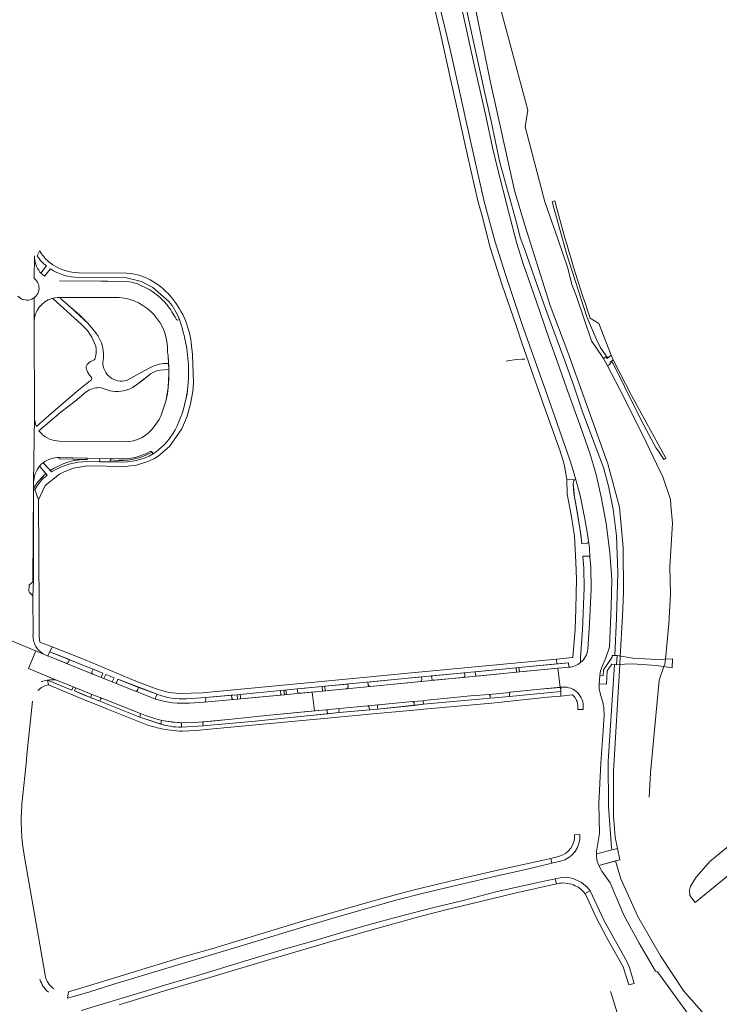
# Model space of a CAD drawing. Header units: metres. Extents: x 209813 to 223847, y 571801 to 587119.
# Tile 572 of 656: x 216511 to 216730, y 586275 to 586583. Entities that reach past the tile are written whole.
import ezdxf

# ---------------------------------------------------------------- set-up
doc = ezdxf.new("R2010")
doc.units = ezdxf.units.M
for name, color, linetype, lineweight in [('B-RO-GK-BESCHOEIING-G', 8, 'GK-BESCHOEIING', 0), ('B-RO-GR-BEPLANTING_CULTUUR_HEESTERS-GV', 8, 'Continuous', 0), ('B-RO-GR-GROENVOORZIENING-GV', 8, 'Continuous', 0), ('B-RO-GR-HAAG-GV', 8, 'Continuous', 0), ('B-RO-KW-KUNSTWERK_DEK-GV', 8, 'Continuous', 0), ('B-RO-OG-TERREIN_CULTUURSCHEIDING-GV', 8, 'Continuous', 0), ('B-RO-OG-WEG-GV', 8, 'Continuous', 0), ('B-RO-VH-VERHARDING_HALFVERHARDING-GV', 8, 'Continuous', 0), ('B-RO-VH-VERHARDING_STRAATBAKSTEEN-GV', 8, 'Continuous', 0), ('B-RO-VH-VERHARDING_TEGEL-GV', 8, 'Continuous', 0)]:
    doc.layers.add(name, color=color, linetype=linetype, lineweight=lineweight)
doc.linetypes.add('GK-BESCHOEIING', pattern='A,30,-5,[1,NLCS.shx,S=1,R=0,X=0,Y=0],-5', length=40)

msp = doc.modelspace()

# ---------------------------------------------------------------- linework, layer by layer
at = {"layer": 'B-RO-GK-BESCHOEIING-G', "flags": 128}
for points in [[(216641.38, 586644.756), (216644.354, 586630.686), (216657.872, 586563.855), (216665.449, 586529.485), (216668.672, 586518.662), (216676.653, 586493.521), (216682.226, 586478.934), (216694.73, 586443.936), (216698.301, 586430.418), (216699.469, 586417.768), (216699.539, 586403.753), (216699.307, 586396.321), (216698.575, 586383.817)], [(216661.061, 586591.566), (216660.902, 586590.486), (216660.326, 586589.722), (216669.684, 586554.655), (216668.779, 586549.425), (216675.029, 586526.001), (216679, 586514.42), (216682.216, 586505.194), (216683.44, 586500.095), (216684.805, 586496.686), (216689.547, 586482.46), (216692.937, 586477.597), (216693.313, 586476.925)], [(216667.873, 586476.702), (216666.054, 586476.634), (216663.381, 586476.171)], [(216668.774, 586476.736), (216667.873, 586476.702)], [(216693.313, 586476.925), (216694.596, 586474.632)], [(216663.381, 586476.171), (216662.848, 586476.079)], [(216694.596, 586474.632), (216699.733, 586464.861), (216706.606, 586451.017), (216710.033, 586443.723)], [(216710.033, 586443.723), (216711.937, 586439.898), (216714.301, 586432.793), (216714.442, 586431.013)], [(216714.442, 586431.013), (216714.887, 586425.393), (216714.109, 586411.736), (216714.271, 586403.188), (216713.763, 586393.946), (216712.683, 586382.841)], [(216698.421, 586381.181), (216696.464, 586347.772), (216696.445, 586333.579), (216696.978, 586327.121), (216697.73, 586323.609)], [(216698.575, 586383.817), (216698.421, 586381.181)], [(216712.683, 586382.841), (216712.503, 586381.234), (216712.25, 586380.521)], [(216712.25, 586380.521), (216710.75, 586376.301), (216707.986, 586347.271), (216707.586, 586339.603)], [(216695.528, 586278.841), (216696.028, 586277.241)], [(216696.028, 586277.241), (216696.036, 586277.217)], [(216696.036, 586277.217), (216697.626, 586272.132)]]:
    msp.add_lwpolyline(points, dxfattribs=at)
at = {"layer": 'B-RO-GR-BEPLANTING_CULTUUR_HEESTERS-GV', "flags": 128}
for points in [[(216518.043, 586444.328), (216520.29, 586441.863), (216521.293, 586442.509), (216524.253, 586443.998), (216525.742, 586444.494), (216527.294, 586444.878), (216529.358, 586445.198), (216531.843, 586445.29), (216523.084, 586445.545), (216523.126, 586445.999)], [(216515.07, 586435.956), (216515.165, 586436.475), (216515.613, 586437.275), (216516.397, 586438.315), (216518.045, 586440.108), (216518.873, 586440.931), (216516.873, 586443.216)], [(216515.074, 586438.111), (216515.07, 586435.956)]]:
    msp.add_lwpolyline(points, dxfattribs=at)
at = {"layer": 'B-RO-GR-BEPLANTING_CULTUUR_HEESTERS-GV'}
msp.add_lwpolyline([(216516.873, 586443.216, 0.158815), (216515.074, 586438.111)], format="xyb", dxfattribs=at)
at = {"layer": 'B-RO-GR-GROENVOORZIENING-GV', "flags": 128}
for points in [[(216678.109, 586526.246), (216677.267, 586525.987), (216681.716, 586509.794), (216688.077, 586490.028), (216691.016, 586483.065), (216692.329, 586480.445), (216694.192, 586477.768), (216694.71, 586477.199), (216695.73, 586478.018), (216691.901, 586487.932)], [(216529.929, 586487.69), (216521.17, 586495.63), (216520.736, 586495.728)], [(216541.789, 586496.068), (216523.623, 586496.052), (216523.623, 586495.651), (216524.17, 586495.072), (216529.47, 586490.504), (216531.991, 586487.959), (216534.502, 586484.985)], [(216691.901, 586487.932), (216689.195, 586489.533)], [(216515.256, 586488.504), (216515.339, 586458.682)], [(216556.387, 586475.398), (216557.305, 586475.398), (216557.169, 586477.746), (216556.988, 586479.058)], [(216552.752, 586455.698), (216554.386, 586457.876), (216554.812, 586458.851), (216556.409, 586463.643), (216556.911, 586465.943), (216557.162, 586467.843), (216557.365, 586472.244), (216557.366, 586473.516), (216554.638, 586473.248)], [(216551.269, 586471.856), (216548.785, 586469.847), (216546.824, 586468.439), (216545.953, 586467.835), (216545.31, 586467.491), (216544.867, 586467.326)], [(216528.641, 586466.697), (216532.876, 586470.063)], [(216515.937, 586455.697), (216519.739, 586459.056), (216528.641, 586466.697)], [(216531.533, 586466.552), (216528.037, 586463.63), (216523.58, 586460.176), (216516.707, 586454.276), (216517.376, 586453.543)], [(216535.411, 586445.681), (216531.842, 586445.764), (216531.843, 586445.29)], [(216531.843, 586445.29), (216529.358, 586445.198), (216527.294, 586444.878), (216525.742, 586444.494), (216524.253, 586443.998), (216521.293, 586442.509), (216520.29, 586441.863), (216520.675, 586441.441)], [(216541.644, 586445.072), (216539.03, 586445.215), (216538.985, 586444.616)], [(216513.634, 586405.797), (216513.6, 586404.094)], [(216514.812, 586402.438), (216514.989, 586407.325), (216514.839, 586407.326)]]:
    msp.add_lwpolyline(points, dxfattribs=at)
at = {"layer": 'B-RO-GR-GROENVOORZIENING-GV'}
for points in [[(216689.195, 586489.533, -0.0193287), (216678.109, 586526.246)], [(216520.736, 586495.728, 0.3248661), (216515.256, 586488.504)], [(216556.988, 586479.058, 0.3980567), (216541.789, 586496.068)], [(216534.504, 586480.766, 0.1371228), (216529.929, 586487.69)], [(216534.328, 586477.011, 0.1395527), (216534.504, 586480.766)], [(216531.5, 586474.429, -0.2363538), (216533.58, 586476.299)], [(216536.716, 586475.838, 0.4985132), (216544.136, 586470.059)], [(216538.056, 586467.106, 0.0849542), (216535.571, 586467.826)], [(216544.867, 586467.326, -0.1746917), (216538.056, 586467.106)], [(216515.339, 586458.682, 0.097984), (216515.937, 586455.697)], [(216515.422, 586435.947, -0.0987784), (216519.315, 586440.427)], [(216513.796, 586406.156, 0.2057181), (216513.634, 586405.797)], [(216514.839, 586407.326, -0.2070189), (216514.676, 586406.961)], [(216514.67, 586402.784, -0.1797544), (216514.812, 586402.438)]]:
    msp.add_lwpolyline(points, format="xyb", dxfattribs=at)
at = {"layer": 'B-RO-GR-GROENVOORZIENING-GV', "flags": 128}
msp.add_lwpolyline([(216594.132, 586371.779), (216593.996, 586373.183), (216593.359, 586373.122), (216593.495, 586371.717)], close=True, dxfattribs=at)
at = {"layer": 'B-RO-GR-HAAG-GV', "flags": 128}
for points in [[(216531.842, 586445.764), (216531.843, 586445.29), (216529.358, 586445.198), (216527.294, 586444.878), (216525.742, 586444.494), (216524.253, 586443.998), (216521.293, 586442.509), (216520.29, 586441.863), (216520.675, 586441.441)], [(216535.411, 586445.681), (216531.842, 586445.764)], [(216552.5, 586447.08), (216552.148, 586447.679)], [(216531.914, 586444.713), (216535.705, 586444.557), (216535.728, 586445.317)], [(216538.985, 586444.616), (216541.595, 586444.557)], [(216519.315, 586440.427), (216518.873, 586440.931), (216517.373, 586439.404), (216516.397, 586438.315), (216515.613, 586437.275), (216515.165, 586436.475), (216515.07, 586435.956)], [(216515.07, 586435.956), (216515.422, 586435.947)], [(216514.676, 586406.961), (216513.796, 586406.156)], [(216513.742, 586403.735), (216514.67, 586402.784)]]:
    msp.add_lwpolyline(points, dxfattribs=at)
at = {"layer": 'B-RO-GR-HAAG-GV'}
for points in [[(216541.595, 586444.557, 0.1438788), (216552.5, 586447.08)], [(216535.728, 586445.317, 0.374592), (216535.411, 586445.681)], [(216513.6, 586404.094, 0.2077796), (216513.742, 586403.735)]]:
    msp.add_lwpolyline(points, format="xyb", dxfattribs=at)
at = {"layer": 'B-RO-KW-KUNSTWERK_DEK-GV', "flags": 128}
msp.add_lwpolyline([(216697.618, 586383.971), (216697.427, 586381.139), (216702.394, 586381.349), (216709.88, 586380.911), (216714.783, 586380.105), (216714.96, 586382.935), (216709.993, 586382.73), (216702.494, 586383.18)], close=True, dxfattribs=at)
at = {"layer": 'B-RO-OG-TERREIN_CULTUURSCHEIDING-GV', "flags": 128}
for points in [[(216696.371, 586476.502), (216695.781, 586476.024), (216696.408, 586475.336), (216699.857, 586468.134), (216705.257, 586457.403), (216709.838, 586448.935), (216710.575, 586447.974), (216712.185, 586445.287), (216712.851, 586445.771), (216702.112, 586465.336)], [(216684.219, 586439.012), (216684.067, 586438.763), (216683.965, 586438.363), (216683.862, 586437.713), (216684.097, 586434.66), (216684.534, 586431.957), (216685.216, 586428.401), (216685.944, 586423.845), (216686.475, 586420.09), (216686.57, 586418.989), (216688.17, 586419.082), (216688.37, 586419.181), (216688.623, 586419.78), (216688.334, 586421.983), (216687.508, 586426.789), (216685.994, 586434.051), (216684.719, 586439.01), (216684.419, 586439.112)], [(216666.888, 586380.218), (216667.022, 586378.829), (216682.51, 586380.327), (216682.402, 586381.698), (216680.323, 586381.515)], [(216539.677, 586375.73), (216540.258, 586377.019), (216537.638, 586378.081), (216537.055, 586376.787)], [(216528.248, 586373.845), (216527.844, 586372.889), (216532.894, 586370.885), (216533.144, 586371.535), (216533.044, 586371.884)], [(216579.724, 586371.806), (216579.86, 586370.398), (216592.437, 586371.615), (216592.301, 586373.02)], [(216637.165, 586369.904), (216636.964, 586369.757), (216636.924, 586369.607), (216636.961, 586369.456), (216637.038, 586368.743), (216657.921, 586370.665), (216657.879, 586371.516), (216657.56, 586371.822), (216651.777, 586371.322)], [(216664.137, 586372.509), (216663.935, 586372.311), (216663.887, 586372.111), (216663.932, 586371.911), (216663.975, 586371.16), (216679.938, 586372.715), (216679.927, 586374.036), (216673.503, 586373.434)], [(216535.743, 586369.732), (216548.291, 586364.723), (216548.468, 586365.808), (216536.357, 586370.643), (216535.993, 586370.332)], [(216622.854, 586368.534), (216622.698, 586368.441), (216622.603, 586368.287), (216622.593, 586368.132), (216622.649, 586367.987), (216622.742, 586367.236), (216634.101, 586368.332), (216634.057, 586369.133), (216634.035, 586369.292), (216633.96, 586369.433), (216633.826, 586369.538), (216633.663, 586369.586)], [(216606.447, 586367.033), (216587.844, 586365.196), (216577.993, 586364.153), (216568.241, 586363.258), (216568.062, 586363.16), (216567.957, 586362.985), (216567.951, 586362.83), (216568.004, 586362.684), (216568.048, 586361.984), (216584.36, 586363.485), (216598.522, 586364.856), (216606.98, 586365.779), (216606.902, 586366.711), (216606.665, 586366.975)], [(216619.616, 586368.27), (216610.697, 586367.431), (216610.573, 586367.008), (216610.633, 586366.146), (216620.09, 586366.96), (216619.997, 586367.811)]]:
    msp.add_lwpolyline(points, close=True, dxfattribs=at)
for points in [[(216688.464, 586385.988), (216688.98, 586393.983), (216689.449, 586404.717), (216689.333, 586411.722), (216689.098, 586414.725), (216688.85, 586415.076), (216688.6, 586415.127), (216686.9, 586415.085), (216687.131, 586411.182), (216687.251, 586405.178), (216686.786, 586392.076), (216686.147, 586383.406), (216686.162, 586381.802)], [(216525.837, 586381.809), (216526.27, 586382.688), (216520.145, 586385.17), (216519.525, 586383.856), (216525.202, 586381.567)], [(216533.714, 586379.671), (216533.319, 586378.875)], [(216533.558, 586378.198), (216536.179, 586377.141), (216536.762, 586378.436), (216533.714, 586379.671)], [(216649.842, 586378.573), (216639.516, 586377.577), (216639.592, 586376.79)], [(216649.914, 586377.829), (216649.842, 586378.573)], [(216653.794, 586377.549), (216666.101, 586378.74), (216665.967, 586380.129), (216653.198, 586378.897), (216653.279, 586378.067)], [(216519.626, 586376.311), (216519.426, 586376.273), (216527.045, 586373.189), (216527.448, 586374.198)], [(216527.448, 586374.198), (216522.178, 586376.318)], [(216547.874, 586373.933), (216541.432, 586376.543), (216540.852, 586375.256), (216546.898, 586372.818)], [(216613.447, 586374.404), (216613.384, 586375.055), (216606.108, 586374.352), (216606.244, 586372.95)], [(216636.519, 586376.452), (216636.44, 586377.28), (216619.636, 586375.658), (216619.703, 586374.964)], [(216620.379, 586374.317), (216636.144, 586375.842)], [(216640.146, 586376.229), (216649.384, 586377.123)], [(216547.536, 586373.099), (216547.874, 586373.933)], [(216553.671, 586371.871), (216553.245, 586370.917)], [(216605.324, 586374.277), (216597.515, 586373.523), (216597.573, 586372.919)], [(216598.231, 586372.175), (216605.46, 586372.874), (216605.324, 586374.277)], [(216606.244, 586372.95), (216612.951, 586373.599)], [(216553.487, 586370.261), (216553.556, 586370.234)], [(216568.884, 586369.962), (216568.785, 586370.797), (216562.906, 586370.432)], [(216563.815, 586369.1), (216568.437, 586369.405)], [(216577.615, 586370.181), (216578.836, 586370.299), (216578.699, 586371.707), (216576.999, 586371.543), (216577.087, 586370.632)], [(216555.19, 586363.668), (216554.954, 586363.265), (216554.853, 586362.505), (216556.338, 586362.113), (216557.847, 586361.827)], [(216561.295, 586361.595), (216561.352, 586362.395), (216561.304, 586362.695), (216561.174, 586362.86), (216560.99, 586362.963), (216557.39, 586363.316), (216555.19, 586363.668)]]:
    msp.add_lwpolyline(points, dxfattribs=at)
at = {"layer": 'B-RO-OG-TERREIN_CULTUURSCHEIDING-GV'}
for points in [[(216686.162, 586381.802, 0.1903854), (216688.464, 586385.988)], [(216525.202, 586381.567, 0.3908063), (216525.837, 586381.809)], [(216533.319, 586378.875, 0.4369247), (216533.558, 586378.198)], [(216653.279, 586378.067, 0.3533332), (216653.794, 586377.549)], [(216522.178, 586376.318, 0.0858166), (216519.626, 586376.311)], [(216619.703, 586374.964, 0.4120314), (216620.379, 586374.317)], [(216636.144, 586375.842, 0.3618626), (216636.519, 586376.452)], [(216639.592, 586376.79, 0.3416759), (216640.146, 586376.229)], [(216649.384, 586377.123, 0.422775), (216649.914, 586377.829)], [(216562.906, 586370.432, -0.1114348), (216553.671, 586371.871)], [(216597.573, 586372.919, 0.3697499), (216598.231, 586372.175)], [(216612.951, 586373.599, 0.3880003), (216613.447, 586374.404)], [(216568.437, 586369.405, 0.416142), (216568.884, 586369.962)], [(216557.847, 586361.827, 0.0435405), (216561.295, 586361.595)]]:
    msp.add_lwpolyline(points, format="xyb", dxfattribs=at)
at = {"layer": 'B-RO-OG-WEG-GV', "flags": 128}
for points in [[(216648.365, 586589.305), (216650.39, 586580.311), (216652.684, 586569.811), (216655.169, 586558.807), (216656.645, 586552.425), (216658.661, 586543.031), (216660.183, 586536.498), (216663.619, 586522.974), (216666.223, 586512.918), (216668.25, 586506.625), (216670.567, 586499.826), (216673.479, 586491.367), (216676.409, 586482.772), (216678.961, 586475.783), (216681.798, 586467.74), (216686.224, 586455.372), (216689.061, 586447.279), (216691.067, 586440.598), (216692.712, 586433.171), (216694.152, 586425.348), (216695.274, 586416.228), (216695.955, 586407.816), (216695.736, 586399.365), (216695.202, 586386.566), (216694.057, 586383.277), (216692.867, 586380.6), (216692.39, 586379.216), (216692.167, 586377.746), (216693.204, 586377.673), (216693.32, 586379.548), (216696.073, 586383.519), (216696.086, 586383.966), (216696.881, 586383.969), (216697.384, 586395.641), (216697.836, 586409.99), (216697.348, 586421.451), (216696.315, 586429.769), (216694.917, 586436.992), (216693.299, 586442.867), (216689.926, 586451.918), (216686.698, 586460.618), (216684.007, 586468.359), (216681.218, 586476.251), (216676.161, 586490.029), (216672.601, 586499.911), (216668.602, 586511.226), (216667.299, 586514.864), (216666.073, 586519.501), (216660.923, 586538.253), (216658.168, 586551.187), (216656.692, 586557.681), (216652.597, 586576.606), (216649.778, 586589.598)], [(216733.017, 586324.848), (216726.607, 586319.473), (216722.289, 586314.637), (216720.516, 586311.773), (216720.277, 586310.593), (216720.336, 586308.905), (216722.01, 586306.701), (216736.847, 586318.777)], [(216744.641, 586254.68), (216728.94, 586267.146), (216718.48, 586278.954), (216711.143, 586290.012), (216704.032, 586302.294), (216698.707, 586314.088), (216697.044, 586319.673), (216691.845, 586318.259), (216691.932, 586318.038), (216692.784, 586316.468), (216695.399, 586312.833), (216699.81, 586302.557), (216704.532, 586293.951), (216709.641, 586285.184), (216710.258, 586285.013), (216724.637, 586265.171), (216728.913, 586260.631), (216733.418, 586256.754)]]:
    msp.add_lwpolyline(points, dxfattribs=at)
msp.add_lwpolyline([(216692.106, 586328.323), (216691.152, 586322.614), (216691.132, 586321.873), (216696.007, 586323.156), (216695.82, 586323.785), (216694.853, 586336.753), (216694.753, 586350.96), (216695.265, 586358.856), (216696.073, 586370.099), (216696.724, 586381.176), (216695.946, 586381.236), (216694.517, 586379.144), (216694.275, 586375.063), (216692.016, 586375.156), (216692.027, 586373.593), (216692.248, 586372.17), (216693.099, 586369.255), (216693.471, 586367.645), (216693.586, 586365.366), (216693.188, 586360.536), (216692.494, 586350.342), (216691.913, 586337.545)], close=True, dxfattribs=at)
at = {"layer": 'B-RO-VH-VERHARDING_HALFVERHARDING-GV', "flags": 128}
for points in [[(216522.63, 586496.051), (216521.85, 586495.977), (216521.082, 586495.824)], [(216534.502, 586484.985), (216531.991, 586487.959), (216526.73, 586492.948), (216524.17, 586495.072), (216523.623, 586495.651), (216523.623, 586496.052), (216522.63, 586496.051)], [(216551.255, 586473.902), (216544.136, 586470.059)], [(216554.638, 586473.248), (216557.366, 586473.516), (216557.305, 586475.398), (216556.387, 586475.398)], [(216544.867, 586467.326), (216545.31, 586467.491), (216545.953, 586467.835), (216547.662, 586468.992), (216549.51, 586470.455), (216551.269, 586471.856)], [(216532.876, 586470.063), (216528.641, 586466.697), (216519.739, 586459.056), (216515.937, 586455.697)], [(216516.707, 586454.276), (216523.58, 586460.176), (216528.037, 586463.63), (216531.533, 586466.552)]]:
    msp.add_lwpolyline(points, dxfattribs=at)
at = {"layer": 'B-RO-VH-VERHARDING_HALFVERHARDING-GV'}
for points in [[(216536.716, 586475.838, 0.222285), (216534.502, 586484.985)], [(216534.328, 586477.011, -0.2234657), (216533.58, 586476.299)], [(216531.5, 586474.429, 0.2023301), (216531.686, 586473.315)], [(216556.387, 586475.398, 0.1346004), (216551.255, 586473.902)], [(216531.686, 586473.315, 0.1027671), (216532.993, 586471.27)], [(216532.993, 586471.27, -0.5527979), (216532.876, 586470.063)], [(216551.269, 586471.856, -0.1442769), (216554.638, 586473.248)], [(216531.533, 586466.552, -0.1540194), (216535.571, 586467.826)]]:
    msp.add_lwpolyline(points, format="xyb", dxfattribs=at)
at = {"layer": 'B-RO-VH-VERHARDING_HALFVERHARDING-GV', "flags": 128}
msp.add_lwpolyline([(216714.96, 586382.935), (216709.993, 586382.73), (216702.494, 586383.18), (216697.618, 586383.971), (216697.427, 586381.139), (216702.394, 586381.349), (216709.88, 586380.911), (216714.783, 586380.105)], close=True, dxfattribs=at)
at = {"layer": 'B-RO-VH-VERHARDING_STRAATBAKSTEEN-GV', "flags": 128}
for points in [[(216515.297, 586509.102), (216515.283, 586502.014)], [(216517.357, 586503.686), (216517.047, 586504.013)], [(216551.706, 586498.221), (216551.395, 586498.453), (216547.544, 586500.283), (216546.227, 586500.706), (216545.075, 586500.935), (216538.172, 586501.114), (216536.146, 586501.186), (216523.158, 586501.24)], [(216515.271, 586496.011), (216515.256, 586488.504)], [(216521.082, 586495.824), (216521.85, 586495.977), (216522.63, 586496.051), (216522.954, 586496.058), (216541.789, 586496.068)], [(216556.752, 586493.8), (216556.502, 586494.089)], [(216560.646, 586489.115), (216560.186, 586488.997)], [(216556.988, 586479.058), (216557.169, 586477.746), (216557.366, 586474.095), (216557.314, 586470.344), (216557.162, 586467.843), (216556.66, 586464.643), (216556.409, 586463.643), (216554.812, 586458.851), (216554.386, 586457.876), (216552.752, 586455.698)], [(216562.607, 586463.832), (216562.81, 586464.539), (216563.212, 586467.139), (216563.364, 586469.389), (216563.465, 586470.69), (216563.516, 586472.89)], [(216515.339, 586458.682), (216515.074, 586438.111)], [(216517.376, 586453.543), (216516.707, 586454.276)], [(216543.58, 586450.881), (216523.074, 586451.101)], [(216523.126, 586445.999), (216535.411, 586445.681), (216541.769, 586445.564)], [(216516.873, 586443.216), (216516.93, 586443.29)], [(216514.839, 586407.326), (216515.07, 586435.956), (216515.074, 586438.111)], [(216514.869, 586390.731), (216514.812, 586402.438)], [(216498.498, 586392.521), (216518.635, 586384.222)], [(216515.725, 586385.422), (216513.456, 586379.945), (216522.178, 586376.318), (216528.248, 586373.845), (216533.044, 586371.884)], [(216533.558, 586378.198), (216519.525, 586383.856)], [(216546.898, 586372.818), (216533.558, 586378.198)], [(216664.137, 586372.509), (216673.503, 586373.434), (216679.792, 586374.023), (216679.035, 586379.991), (216602.247, 586372.563), (216602.913, 586366.676), (216606.447, 586367.033)], [(216546.898, 586372.818), (216553.487, 586370.261)], [(216553.245, 586370.917), (216553.671, 586371.871), (216547.874, 586373.933), (216547.536, 586373.099)], [(216602.247, 586372.563), (216577.615, 586370.181)], [(216637.165, 586369.904), (216651.777, 586371.322), (216657.56, 586371.822)], [(216536.357, 586370.643), (216548.468, 586365.808)], [(216568.437, 586369.405), (216577.615, 586370.181)], [(216577.087, 586370.632), (216576.999, 586371.543), (216568.785, 586370.797), (216568.884, 586369.962)], [(216622.854, 586368.534), (216633.663, 586369.586)], [(216555.19, 586363.668), (216558.54, 586363.165), (216562.44, 586362.913), (216564.991, 586363.061), (216566.791, 586363.11), (216570.841, 586363.457), (216577.993, 586364.153), (216587.844, 586365.196), (216602.913, 586366.676)], [(216610.697, 586367.431), (216619.616, 586368.27)], [(216560.99, 586362.963), (216561.174, 586362.86), (216561.349, 586362.549), (216561.352, 586362.395), (216561.295, 586361.595), (216568.048, 586361.984), (216568.004, 586362.684), (216567.951, 586362.83), (216567.957, 586362.985), (216568.062, 586363.16), (216568.241, 586363.258)]]:
    msp.add_lwpolyline(points, dxfattribs=at)
at = {"layer": 'B-RO-VH-VERHARDING_STRAATBAKSTEEN-GV'}
for points in [[(216517.047, 586504.013, -0.1600183), (216515.297, 586509.102)], [(216518.51, 586502.725, -0.0481959), (216517.357, 586503.686)], [(216556.502, 586494.089, 0.0728184), (216551.706, 586498.221)], [(216520.736, 586495.728, -0.0122236), (216521.082, 586495.824)], [(216559.636, 586489.262, 0.0496393), (216556.752, 586493.8)], [(216560.186, 586488.997, -0.3443027), (216559.636, 586489.262)], [(216552.752, 586455.698, -0.2503392), (216543.58, 586450.881)], [(216523.074, 586451.101, -0.2027874), (216517.376, 586453.543)], [(216518.043, 586444.328, -0.1706841), (216523.126, 586445.999)], [(216541.769, 586445.564, 0.1464666), (216551.523, 586447.855)], [(216551.523, 586447.855, -0.2648729), (216552.148, 586447.679)], [(216515.694, 586386.899, -0.1260446), (216514.869, 586390.731)], [(216518.635, 586384.222, -0.1412872), (216515.694, 586386.899)], [(216547.536, 586373.099, -0.4032884), (216546.898, 586372.818)], [(216553.487, 586370.261, -0.4144652), (216553.245, 586370.917)], [(216563.815, 586369.1, -0.0928154), (216553.556, 586370.234)], [(216577.615, 586370.181, -0.4100484), (216577.087, 586370.632)]]:
    msp.add_lwpolyline(points, format="xyb", dxfattribs=at)
at = {"layer": 'B-RO-VH-VERHARDING_STRAATBAKSTEEN-GV', "flags": 128}
for points in [[(216536.357, 586370.643), (216533.044, 586371.884), (216533.144, 586371.535), (216532.894, 586370.885), (216535.743, 586369.732), (216535.993, 586370.332)], [(216657.56, 586371.822), (216657.879, 586371.516), (216657.921, 586370.665), (216663.975, 586371.16), (216663.932, 586371.911), (216663.887, 586372.111), (216664.02, 586372.426)], [(216633.663, 586369.586), (216633.826, 586369.538), (216633.96, 586369.433), (216634.035, 586369.292), (216634.057, 586369.133), (216634.101, 586368.332), (216637.038, 586368.743), (216636.961, 586369.456), (216636.924, 586369.607), (216637.049, 586369.852)], [(216555.19, 586363.668), (216553.341, 586364.169), (216550.091, 586365.222), (216548.468, 586365.808), (216548.291, 586364.723), (216554.853, 586362.505), (216554.954, 586363.265)], [(216606.98, 586365.779), (216610.633, 586366.146), (216610.573, 586367.008), (216610.697, 586367.431), (216606.447, 586367.033), (216606.665, 586366.975), (216606.902, 586366.711)], [(216622.742, 586367.236), (216622.649, 586367.987), (216622.593, 586368.132), (216622.603, 586368.287), (216622.698, 586368.441), (216622.854, 586368.534), (216619.616, 586368.27), (216619.997, 586367.811), (216620.09, 586366.96)]]:
    msp.add_lwpolyline(points, close=True, dxfattribs=at)
at = {"layer": 'B-RO-VH-VERHARDING_STRAATBAKSTEEN-GV'}
msp.add_arc((216512.958, 586499.017), 3.793, 221.92072, 52.52961, dxfattribs=at)
msp.add_arc((216512.958, 586499.017), 3.793, 221.92072, 52.52961, dxfattribs=at)
at = {"layer": 'B-RO-VH-VERHARDING_TEGEL-GV', "flags": 128}
for points in [[(216640.369, 586587.112), (216642.305, 586578.67), (216645.386, 586564.903), (216647.456, 586555.658), (216649.983, 586544.253), (216651.82, 586535.913), (216654.123, 586525.863), (216655.154, 586522.291), (216657.896, 586511.682), (216661.615, 586499.853), (216666.009, 586487.229), (216667.733, 586482.117), (216672.86, 586467.284), (216675.227, 586460.769), (216679.763, 586447.939), (216681.043, 586443.831), (216681.856, 586439.06), (216684.219, 586439.012), (216684.419, 586439.112), (216684.719, 586439.01), (216683.883, 586441.916), (216682.948, 586444.972), (216676.39, 586463.465), (216667.911, 586487.62), (216662.633, 586503.285), (216659.337, 586513.754), (216656.029, 586526.125), (216653.081, 586539.039), (216650.003, 586552.957), (216648.666, 586558.736), (216645.358, 586573.658), (216642.077, 586587.429)], [(216516.983, 586510.757), (216516.184, 586509.102)], [(216519.123, 586505.905), (216517.357, 586503.686)], [(216518.51, 586502.725), (216520.298, 586504.973)], [(216521.059, 586506.266), (216519.848, 586507.237)], [(216529.146, 586502.308), (216544.138, 586502.182), (216548.766, 586501.007), (216552.311, 586499.176), (216557.357, 586494.828)], [(216544.151, 586503.682), (216529.172, 586503.808)], [(216516.609, 586432.682), (216518.694, 586437.177), (216523.156, 586440.771), (216524.574, 586441.474), (216527.551, 586442.602), (216531.797, 586443.359), (216543.704, 586443.115), (216547.291, 586443.6), (216551.095, 586444.831), (216552.828, 586445.641), (216554.029, 586446.406), (216557.596, 586449.424), (216561.42, 586454.913), (216563.047, 586458.929), (216564.14, 586462.812), (216564.862, 586466.588), (216565.048, 586469.292), (216564.769, 586478.193), (216564.352, 586481.901)], [(216563.516, 586472.89), (216563.465, 586470.69), (216563.313, 586468.289), (216563.061, 586465.939), (216562.81, 586464.539), (216562.607, 586463.832)], [(216516.93, 586443.29), (216519.315, 586440.427)], [(216520.675, 586441.441), (216518.043, 586444.328)], [(216541.595, 586444.557), (216535.705, 586444.557), (216531.914, 586444.713)], [(216539.03, 586445.215), (216541.644, 586445.072)], [(216681.856, 586439.06), (216681.99, 586434.449), (216683.247, 586428.039), (216684.212, 586421.333), (216684.695, 586413.19), (216684.865, 586407.834), (216684.723, 586398.578), (216684.437, 586392.215), (216683.783, 586383.327), (216678.651, 586382.838)], [(216686.162, 586381.802), (216686.147, 586383.406), (216686.786, 586392.076), (216687.251, 586405.178), (216687.131, 586411.182), (216686.9, 586415.085), (216688.6, 586415.127), (216688.85, 586415.076), (216689.098, 586414.725), (216688.913, 586417.677), (216688.623, 586419.78), (216688.37, 586419.181), (216688.17, 586419.082), (216686.57, 586418.989), (216686.234, 586421.993), (216685.505, 586426.249), (216684.925, 586430.104), (216684.241, 586433.509), (216683.908, 586436.913), (216683.862, 586437.713), (216683.965, 586438.363), (216684.067, 586438.763), (216684.219, 586439.012)], [(216519.525, 586383.856), (216520.831, 586386.719), (216517.007, 586388.215), (216516.805, 586389.95), (216516.806, 586398.461), (216516.609, 586432.682), (216515.422, 586435.947), (216515.07, 586435.956), (216514.989, 586407.325), (216514.812, 586402.438), (216514.869, 586390.731)], [(216520.145, 586385.17), (216536.762, 586378.436), (216536.179, 586377.141), (216537.055, 586376.787), (216537.638, 586378.081)], [(216666.888, 586380.218), (216678.741, 586381.362), (216678.651, 586382.838), (216627.775, 586377.995), (216616.044, 586376.896), (216599.558, 586375.308), (216567.854, 586372.29), (216560.668, 586372.136), (216557.339, 586372.423), (216553.697, 586373.498), (216547.072, 586376.004), (216531.158, 586382.68), (216520.831, 586386.719)], [(216678.741, 586381.362), (216682.402, 586381.698), (216682.51, 586380.327)], [(216537.638, 586378.081), (216540.258, 586377.019), (216539.677, 586375.73), (216540.852, 586375.256), (216541.432, 586376.543), (216553.671, 586371.871)], [(216606.108, 586374.352), (216665.967, 586380.129)], [(216519.745, 586374.794), (216519.426, 586376.273), (216517.44, 586375.819)], [(216557.847, 586361.827), (216556.338, 586362.113), (216548.291, 586364.723), (216535.743, 586369.732), (216530.194, 586371.887), (216527.844, 586372.889), (216528.248, 586373.845), (216527.448, 586374.198), (216527.045, 586373.189), (216519.426, 586376.273)], [(216519.745, 586374.794), (216529.893, 586370.487), (216537.941, 586367.33), (216549.954, 586362.5)], [(216561.633, 586360.292), (216565.784, 586360.504), (216580.045, 586361.824), (216608.168, 586364.468), (216620.127, 586365.609), (216634.038, 586366.882), (216637.141, 586367.204), (216658.356, 586369.061), (216675.776, 586370.924), (216680.027, 586371.311), (216679.938, 586372.715), (216663.975, 586371.16), (216657.921, 586370.665), (216637.038, 586368.743), (216622.742, 586367.236), (216610.633, 586366.146), (216598.522, 586364.856), (216584.36, 586363.485), (216568.048, 586361.984), (216561.295, 586361.595)], [(216579.724, 586371.806), (216592.301, 586373.02)], [(216593.359, 586373.122), (216605.324, 586374.277)], [(216679.941, 586374.037), (216679.938, 586372.715)], [(216511.596, 586339.44), (216512.693, 586350.135), (216512.969, 586352.934), (216514.722, 586369.725)], [(216562.906, 586370.432), (216568.785, 586370.797), (216578.699, 586371.707)], [(216680.027, 586371.311), (216683.658, 586371.642)], [(216685.283, 586367.099), (216686.942, 586367.096)], [(216686.942, 586367.096), (216687.008, 586368.23)], [(216518.638, 586283.902), (216516.556, 586295.977), (216512.271, 586320.276), (216511.563, 586324.934), (216511.333, 586327.137), (216511.175, 586331.741)], [(216685.919, 586327.989), (216684.272, 586327.89)], [(216676.875, 586320.467), (216660.652, 586316.873), (216647.158, 586313.741), (216636.672, 586311.232), (216631.302, 586309.879), (216620.936, 586307.144), (216599.13, 586300.811), (216571.073, 586292.304), (216561.855, 586289.65), (216534.591, 586281.292), (216525.95, 586278.673)], [(216679.523, 586321.199), (216676.875, 586320.467), (216677.186, 586319.027), (216679.928, 586319.599)], [(216525.636, 586276.7), (216532.295, 586278.618), (216540.487, 586281.191), (216581.773, 586293.628), (216594.106, 586297.367), (216609.397, 586301.979), (216628.797, 586307.554), (216637.065, 586309.629), (216647.537, 586312.135), (216661.015, 586315.263), (216669.982, 586317.231), (216677.186, 586319.027)], [(216541.822, 586274.612), (216556.041, 586279.002), (216565.296, 586281.72), (216569.193, 586282.93), (216585.786, 586287.935), (216588.92, 586288.822), (216601.008, 586292.388), (216609.199, 586294.744), (216621.993, 586298.485), (216636.296, 586302.421), (216644.831, 586304.615), (216651.442, 586306.177), (216665.575, 586309.569), (216678.597, 586312.479), (216678.197, 586314.072), (216672.418, 586312.788), (216660.07, 586310.087), (216649.429, 586307.336), (216639.794, 586304.972), (216629.454, 586302.318), (216620.168, 586299.849), (216611.832, 586297.416), (216603.495, 586294.933), (216594.607, 586292.358), (216585.818, 586289.732), (216575.924, 586286.721), (216566.733, 586283.951), (216557.492, 586281.181), (216549.608, 586278.842), (216529.92, 586272.919)], [(216689.131, 586310.284), (216688.22, 586311.46), (216686.446, 586312.956), (216683.867, 586314.214), (216681.7, 586314.59), (216679.777, 586314.411), (216678.197, 586314.072)], [(216678.597, 586312.479), (216679.599, 586312.714)], [(216684.475, 586311.937), (216685.387, 586311.486), (216686.387, 586310.748), (216687.168, 586309.906), (216687.527, 586309.459), (216689.131, 586310.284)], [(216687.527, 586309.459), (216687.851, 586309.054), (216690.908, 586302.222), (216694.375, 586295.652), (216699.505, 586286.577), (216701.227, 586280.906), (216702.948, 586281.317), (216701.424, 586286.39), (216700.63, 586288.255), (216693.408, 586301.163), (216689.131, 586310.284)], [(216525.636, 586276.7), (216525.95, 586278.673)]]:
    msp.add_lwpolyline(points, dxfattribs=at)
at = {"layer": 'B-RO-VH-VERHARDING_TEGEL-GV'}
for points in [[(216519.848, 586507.237, -0.1160689), (216516.983, 586510.757)], [(216516.184, 586509.102, 0.0964874), (216519.123, 586505.905)], [(216520.298, 586504.973, 0.1346464), (216529.146, 586502.308)], [(216529.172, 586503.808, -0.1353499), (216521.059, 586506.266)], [(216551.519, 586501.524, 0.1137556), (216544.151, 586503.682)], [(216557.716, 586496.648, 0.0889709), (216551.519, 586501.524)], [(216564.352, 586481.901, 0.1475509), (216557.716, 586496.648)], [(216557.357, 586494.828, -0.0933073), (216560.646, 586489.115)], [(216560.646, 586489.115, -0.0866595), (216563.516, 586472.89)], [(216562.607, 586463.832, -0.0830694), (216558.637, 586453.406)], [(216558.637, 586453.406, -0.0909089), (216552.5, 586447.08)], [(216541.644, 586445.072, 0.1459338), (216552.148, 586447.679)], [(216518.043, 586444.328, 0.0469465), (216516.93, 586443.29)], [(216531.914, 586444.713, 0.1354667), (216520.675, 586441.441)], [(216539.377, 586445.643, 0.3007318), (216539.03, 586445.215)], [(216518.635, 586384.222, 0.033234), (216519.525, 586383.856)], [(216682.51, 586380.327, 0.1551619), (216686.162, 586381.802)], [(216516.402, 586373.061, -0.1571475), (216519.745, 586374.794)], [(216687.008, 586368.23, 0.4570612), (216679.941, 586374.037)], [(216683.658, 586371.642, -0.2652418), (216685.283, 586367.099)], [(216549.954, 586362.5, 0.0344314), (216554.292, 586361.259)], [(216554.292, 586361.259, 0.052718), (216561.633, 586360.292)], [(216511.175, 586331.741, -0.0297333), (216511.596, 586339.44)], [(216684.272, 586327.89, -0.3683084), (216679.523, 586321.199)], [(216679.928, 586319.599, 0.3667926), (216685.919, 586327.989)], [(216679.599, 586312.714, -0.1457748), (216684.475, 586311.937)], [(216517.045, 586282.666, 0.150041), (216519.701, 586278.616)], [(216521.4, 586279.675, -0.2062083), (216518.638, 586283.902)]]:
    msp.add_lwpolyline(points, format="xyb", dxfattribs=at)
at = {"layer": 'B-RO-VH-VERHARDING_TEGEL-GV', "flags": 128}
for points in [[(216695.73, 586478.018), (216694.463, 586477.001), (216694.088, 586477.513), (216693.313, 586476.925), (216694.596, 586474.632), (216695.499, 586475.318), (216695.287, 586475.624), (216696.371, 586476.502)], [(216531.842, 586445.764), (216523.126, 586445.999), (216523.084, 586445.545), (216531.843, 586445.29)], [(216697.618, 586383.971), (216696.086, 586383.966), (216696.073, 586383.519), (216693.32, 586379.548), (216693.204, 586377.673), (216692.167, 586377.746), (216692.016, 586375.156), (216694.275, 586375.063), (216694.517, 586379.144), (216695.946, 586381.236), (216697.426, 586381.122)], [(216666.101, 586378.74), (216667.022, 586378.829), (216666.888, 586380.218), (216665.967, 586380.129)], [(216579.86, 586370.398), (216579.724, 586371.806), (216578.699, 586371.707), (216578.836, 586370.299)], [(216593.359, 586373.122), (216592.301, 586373.02), (216592.437, 586371.615), (216593.495, 586371.717)], [(216606.108, 586374.352), (216605.324, 586374.277), (216605.46, 586372.874), (216606.244, 586372.95)], [(216696.007, 586323.156), (216691.132, 586321.873), (216691.11, 586321.042), (216691.371, 586319.466), (216691.845, 586318.259), (216698.457, 586320.057), (216697.73, 586323.609)]]:
    msp.add_lwpolyline(points, close=True, dxfattribs=at)

doc.saveas('drawing.dxf')
